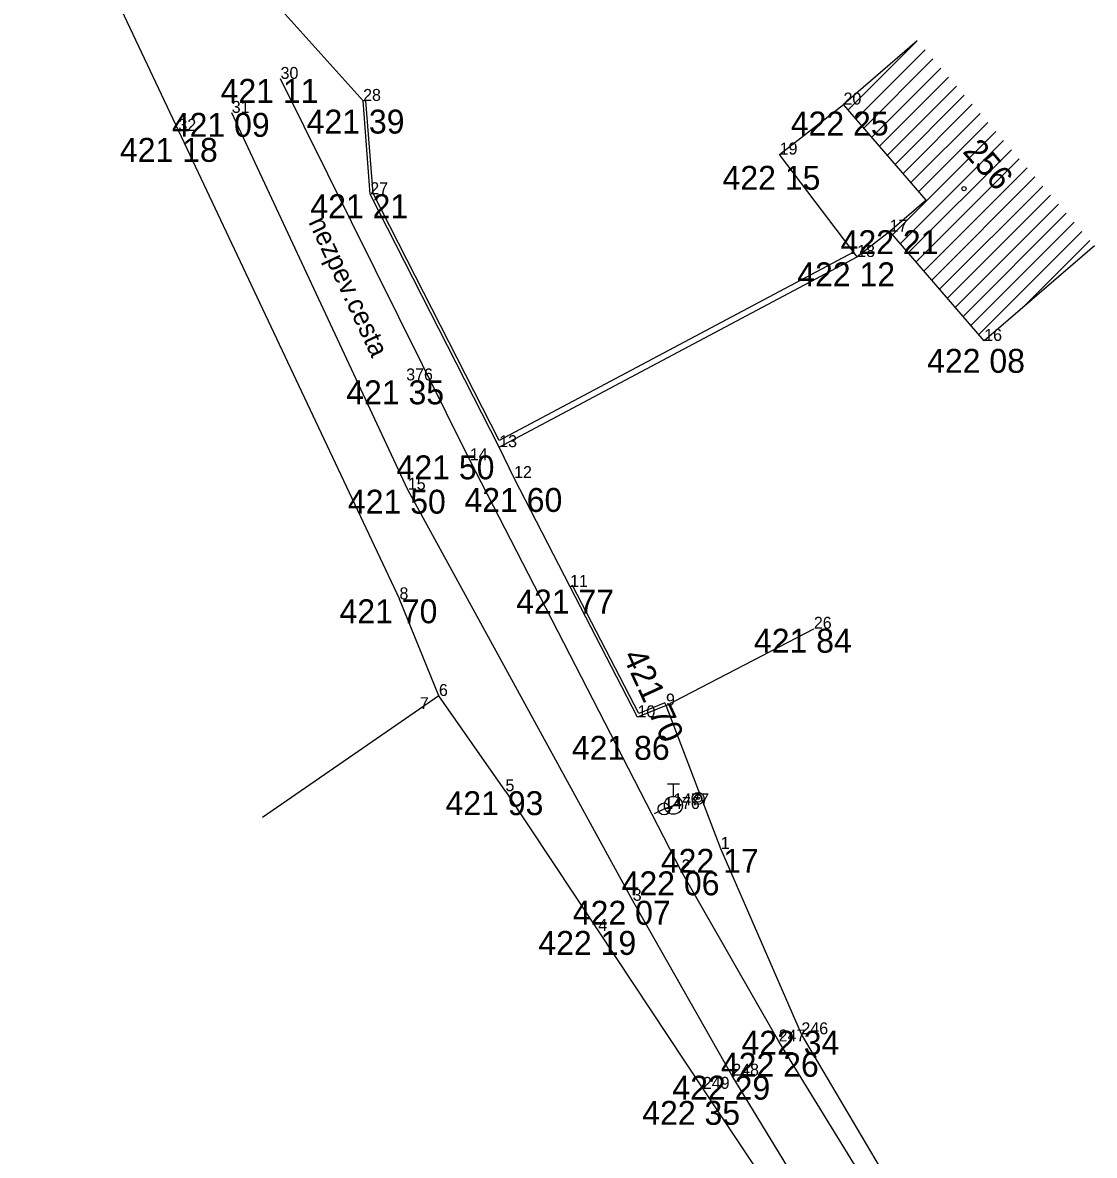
# Model space of a CAD drawing. Extents: x -559180 to -551373, y -1076947 to -1072071.
# Drawn here: x -554514.23 to -554469.44, y -1073570.06 to -1073522.72 of the extents above; entities that cross this region are included whole.
import ezdxf

# ---------------------------------------------------------------- set-up
doc = ezdxf.new("R2010")
doc.units = 0
for name, color, linetype in [('12_PLOTY', 7, 'Continuous'), ('14_BUDOVY', 7, 'Continuous'), ('17_KOMUNIKACE', 7, 'Continuous'), ('18_POLOHOPIS', 7, 'Continuous'), ('1_VODA_ZN', 7, 'Continuous'), ('2_VODOVOD', 7, 'Continuous'), ('32', 7, 'Continuous'), ('3_BODY', 7, 'Continuous'), ('47_ZN_STAV_OBJ$', 7, 'Continuous'), ('52_POPIS_UCELOVY', 7, 'Continuous'), ('54_C_POPISNA', 7, 'Continuous'), ('6_VYSKY', 7, 'Continuous')]:
    doc.layers.add(name, color=color, linetype=linetype)

# ---------------------------------------------------------------- blocks, each defined once
blk = doc.blocks.new('POINT_DISPLAY')
blk.add_line((0, 0), (0, 0))
blk = doc.blocks.new('BZ')
at = {"layer": '47_ZN_STAV_OBJ$'}
blk.add_circle((0, 0), 0.0875, dxfattribs=at)
blk = doc.blocks.new('SV')
at = {"layer": '1_VODA_ZN'}
blk.add_circle((0, 0), 0.25, dxfattribs=at)
blk = doc.blocks.new('HYP')
at = {"layer": '1_VODA_ZN'}
for p, q in [((-0.25, 0.9), (0.25, 0.9)), ((0, 0.375), (0, 0.9)), ((-0.265, -0.265), (0.265, 0.265))]:
    blk.add_line(p, q, dxfattribs=at)
blk.add_circle((0, 0), 0.375, dxfattribs=at)
blk = doc.blocks.new('OSV')
at = {"layer": '1_VODA_ZN'}
for radius in [0.25, 0.158, 0.05]:
    blk.add_circle((0, 0), radius, dxfattribs=at)

msp = doc.modelspace()

# ---------------------------------------------------------------- linework, layer by layer
at = {"layer": '12_PLOTY'}
for p, q in [((-554514.23, -1073513.46), (-554507.72, -1073527.24)), ((-554500, -1073525.99), (-554504.11, -1073521.41)), ((-554499.88, -1073525.98), (-554500, -1073525.99)), ((-554499.7, -1073529.89), (-554500, -1073525.99)), ((-554499.582, -1073529.857), (-554499.88, -1073525.98)), ((-554507.72, -1073527.24), (-554498.48, -1073546.82)), ((-554494.31, -1073540.46), (-554499.7, -1073529.89)), ((-554494.317, -1073540.181), (-554499.582, -1073529.857)), ((-554479.503, -1073532.308), (-554494.317, -1073540.181)), ((-554494.31, -1073540.46), (-554479.35, -1073532.51)), ((-554493.69, -1073541.75), (-554494.31, -1073540.46)), ((-554491.35, -1073546.3), (-554493.69, -1073541.75)), ((-554491.243, -1073546.244), (-554491.35, -1073546.3)), ((-554488.53, -1073551.75), (-554491.35, -1073546.3)), ((-554488.473, -1073551.597), (-554491.243, -1073546.244)), ((-554496.83, -1073550.86), (-554498.48, -1073546.82)), ((-554487.34, -1073551.26), (-554481.16, -1073548.05)), ((-554496.83, -1073550.86), (-554504.211, -1073555.934)), ((-554494.05, -1073554.84), (-554496.83, -1073550.86)), ((-554487.34, -1073551.26), (-554488.53, -1073551.75)), ((-554487.385, -1073551.149), (-554488.473, -1073551.597)), ((-554487.34, -1073551.26), (-554487.385, -1073551.149)), ((-554485.05, -1073557.25), (-554487.34, -1073551.26)), ((-554494.05, -1073554.84), (-554490.17, -1073560.68)), ((-554481.68, -1073565), (-554485.05, -1073557.25)), ((-554490.17, -1073560.68), (-554485.8, -1073567.28)), ((-554475.94, -1073574.69), (-554481.68, -1073565)), ((-554485.8, -1073567.28), (-554479.24, -1073577.12))]:
    msp.add_line(p, q, dxfattribs=at)
at = {"layer": '14_BUDOVY'}
for p, q in [((-554476.839, -1073523.477), (-554479.92, -1073526.14)), ((-554476.468, -1073530.134), (-554479.92, -1073526.14)), ((-554476.468, -1073530.134), (-554477.99, -1073531.45)), ((-554474.04, -1073536.02), (-554477.99, -1073531.45)), ((-554469.437, -1073532.041), (-554474.04, -1073536.02))]:
    msp.add_line(p, q, dxfattribs=at)
at = {"layer": '17_KOMUNIKACE'}
for p, q in [((-554495.54, -1073541.01), (-554503.45, -1073525.07)), ((-554498.13, -1073542.24), (-554505.49, -1073526.49)), ((-554486.69, -1073558.19), (-554495.54, -1073541.01)), ((-554488.73, -1073559.42), (-554498.13, -1073542.24)), ((-554482.63, -1073565.3), (-554486.69, -1073558.19)), ((-554484.57, -1073566.73), (-554488.73, -1073559.42)), ((-554475.37, -1073577.09), (-554482.63, -1073565.3)), ((-554477.35, -1073578.58), (-554484.57, -1073566.73))]:
    msp.add_line(p, q, dxfattribs=at)
at = {"layer": '18_POLOHOPIS'}
for p, q in [((-554482.59, -1073528.23), (-554479.92, -1073526.14)), ((-554479.35, -1073532.51), (-554482.59, -1073528.23)), ((-554477.99, -1073531.45), (-554479.35, -1073532.51))]:
    msp.add_line(p, q, dxfattribs=at)
at = {"layer": '2_VODOVOD'}
for p, q in [((-554487.82, -1073555.77), (-554487.42, -1073555.58)), ((-554487.42, -1073555.58), (-554487.03, -1073555.43))]:
    msp.add_line(p, q, dxfattribs=at)
at = {"layer": '32'}
for p, q in [((-554479.726, -1073526.364), (-554476.839, -1073523.477)), ((-554479.398, -1073526.744), (-554476.511, -1073523.856)), ((-554479.071, -1073527.123), (-554476.183, -1073524.236)), ((-554478.743, -1073527.502), (-554475.856, -1073524.615)), ((-554478.415, -1073527.881), (-554475.528, -1073524.994)), ((-554478.087, -1073528.261), (-554475.2, -1073525.373)), ((-554477.759, -1073528.64), (-554474.872, -1073525.753)), ((-554477.431, -1073529.019), (-554474.544, -1073526.132)), ((-554477.104, -1073529.399), (-554474.216, -1073526.511)), ((-554476.776, -1073529.778), (-554473.889, -1073526.891)), ((-554477.875, -1073531.584), (-554473.561, -1073527.27)), ((-554477.547, -1073531.963), (-554473.233, -1073527.649)), ((-554477.219, -1073532.342), (-554472.905, -1073528.028)), ((-554476.891, -1073532.721), (-554472.577, -1073528.408)), ((-554476.563, -1073533.101), (-554472.249, -1073528.787)), ((-554476.235, -1073533.48), (-554471.922, -1073529.166)), ((-554475.908, -1073533.859), (-554471.594, -1073529.546)), ((-554475.58, -1073534.239), (-554471.266, -1073529.925)), ((-554475.252, -1073534.618), (-554470.938, -1073530.304)), ((-554474.924, -1073534.997), (-554470.61, -1073530.683)), ((-554474.596, -1073535.376), (-554470.283, -1073531.063)), ((-554474.268, -1073535.756), (-554469.955, -1073531.442)), ((-554472.459, -1073534.653), (-554469.627, -1073531.821))]:
    msp.add_line(p, q, dxfattribs=at)

# ---------------------------------------------------------------- block references
at = {"layer": '1_VODA_ZN'}
for name, p in [('POINT_DISPLAY', (-554503.45, -1073525.07)), ('POINT_DISPLAY', (-554500, -1073525.99)), ('POINT_DISPLAY', (-554479.92, -1073526.14)), ('POINT_DISPLAY', (-554505.49, -1073526.49)), ('POINT_DISPLAY', (-554507.72, -1073527.24)), ('POINT_DISPLAY', (-554482.59, -1073528.23)), ('POINT_DISPLAY', (-554499.7, -1073529.89)), ('POINT_DISPLAY', (-554477.99, -1073531.45)), ('POINT_DISPLAY', (-554479.35, -1073532.51)), ('POINT_DISPLAY', (-554474.04, -1073536.02)), ('POINT_DISPLAY', (-554498.2, -1073537.67)), ('POINT_DISPLAY', (-554494.31, -1073540.46)), ('POINT_DISPLAY', (-554495.54, -1073541.01)), ('POINT_DISPLAY', (-554493.69, -1073541.75)), ('POINT_DISPLAY', (-554498.13, -1073542.24)), ('POINT_DISPLAY', (-554491.35, -1073546.3)), ('POINT_DISPLAY', (-554498.48, -1073546.82)), ('POINT_DISPLAY', (-554492.009, -1073546.815)), ('POINT_DISPLAY', (-554481.16, -1073548.05)), ('POINT_DISPLAY', (-554496.83, -1073550.86)), ('POINT_DISPLAY', (-554497.63, -1073551.41)), ('POINT_DISPLAY', (-554487.34, -1073551.26)), ('POINT_DISPLAY', (-554488.53, -1073551.75)), ('HYP', (-554487.03, -1073555.43)), ('POINT_DISPLAY', (-554494.05, -1073554.84)), ('SV', (-554487.42, -1073555.58)), ('POINT_DISPLAY', (-554487.42, -1073555.58)), ('POINT_DISPLAY', (-554487.03, -1073555.43)), ('POINT_DISPLAY', (-554485.05, -1073557.25)), ('POINT_DISPLAY', (-554486.69, -1073558.19)), ('POINT_DISPLAY', (-554488.73, -1073559.42)), ('POINT_DISPLAY', (-554490.17, -1073560.68)), ('POINT_DISPLAY', (-554481.68, -1073565)), ('POINT_DISPLAY', (-554482.63, -1073565.3)), ('POINT_DISPLAY', (-554484.57, -1073566.73)), ('POINT_DISPLAY', (-554485.8, -1073567.28))]:
    msp.add_blockref(name, p, dxfattribs=at)
at = {"layer": '1_VODA_ZN', "rotation": 90}
msp.add_blockref('OSV', (-554485.997, -1073555.141), dxfattribs=at)
at = {"layer": '32'}
msp.add_blockref('POINT_DISPLAY', (-554476.839, -1073523.477), dxfattribs=at)
at = {"layer": '47_ZN_STAV_OBJ$'}
msp.add_blockref('BZ', (-554474.884, -1073529.659), dxfattribs=at)

# ---------------------------------------------------------------- texts
at = {"layer": '3_BODY'}
for s, p in [('30', (-554503.45, -1073525.07)), ('28', (-554500, -1073525.99)), ('20', (-554479.92, -1073526.14)), ('31', (-554505.49, -1073526.49)), ('32', (-554507.72, -1073527.24)), ('19', (-554482.59, -1073528.23)), ('27', (-554499.7, -1073529.89)), ('17', (-554477.99, -1073531.45)), ('18', (-554479.35, -1073532.51)), ('16', (-554474.04, -1073536.02)), ('376', (-554498.2, -1073537.67)), ('13', (-554494.31, -1073540.46)), ('14', (-554495.54, -1073541.01)), ('12', (-554493.69, -1073541.75)), ('15', (-554498.13, -1073542.24)), ('11', (-554491.35, -1073546.3)), ('8', (-554498.48, -1073546.82)), ('26', (-554481.16, -1073548.05)), ('6', (-554496.83, -1073550.86)), ('7', (-554497.63, -1073551.41)), ('9', (-554487.34, -1073551.26)), ('10', (-554488.53, -1073551.75)), ('5', (-554494.05, -1073554.84)), ('1476', (-554487.42, -1073555.58)), ('1477', (-554487.03, -1073555.43)), ('1', (-554485.05, -1073557.25)), ('2', (-554486.69, -1073558.19)), ('3', (-554488.73, -1073559.42)), ('4', (-554490.17, -1073560.68)), ('246', (-554481.68, -1073565)), ('247', (-554482.63, -1073565.3)), ('248', (-554484.57, -1073566.73)), ('249', (-554485.8, -1073567.28))]:
    msp.add_text(s, height=0.5, dxfattribs=at).set_placement(p)
at = {"layer": '52_POPIS_UCELOVY'}
msp.add_text('nezpev.cesta', height=0.8, rotation=295.0468, dxfattribs=at).set_placement((-554502.298, -1073531.055))
at = {"layer": '54_C_POPISNA'}
msp.add_text('256', height=1, rotation=310.8379, dxfattribs=at).set_placement((-554474.977, -1073528.118))
at = {"layer": '6_VYSKY'}
for s, p in [('421 11', (-554505.955, -1073526.07)), ('421 39', (-554502.36, -1073527.354)), ('422 25', (-554482.125, -1073527.435)), ('421 09', (-554507.995, -1073527.49)), ('421 18', (-554510.165, -1073528.536)), ('422 15', (-554484.977, -1073529.703)), ('421 21', (-554502.205, -1073530.89)), ('422 21', (-554480.042, -1073532.393)), ('422 12', (-554481.855, -1073533.737)), ('422 08', (-554476.427, -1073537.353)), ('421 35', (-554500.705, -1073538.67)), ('421 50', (-554498.6, -1073541.805)), ('421 50', (-554500.635, -1073543.24)), ('421 60', (-554495.764, -1073543.167)), ('421 77', (-554493.6, -1073547.413)), ('421 70', (-554500.985, -1073547.82)), ('421 84', (-554483.665, -1073549.05)), ('421 86', (-554491.277, -1073553.528)), ('421 93', (-554496.555, -1073555.84)), ('422 17', (-554487.555, -1073558.25)), ('422 06', (-554489.195, -1073559.19)), ('422 07', (-554491.235, -1073560.42)), ('422 19', (-554492.675, -1073561.68)), ('422 34', (-554484.185, -1073565.852)), ('422 26', (-554485.046, -1073566.773)), ('422 29', (-554487.075, -1073567.73)), ('422 35', (-554488.334, -1073568.783))]:
    msp.add_text(s, height=1, dxfattribs=at).set_placement(p)
msp.add_text('421 70', height=1, rotation=294.6308, dxfattribs=at).set_placement((-554489.169, -1073549.18))

doc.saveas('drawing.dxf')
